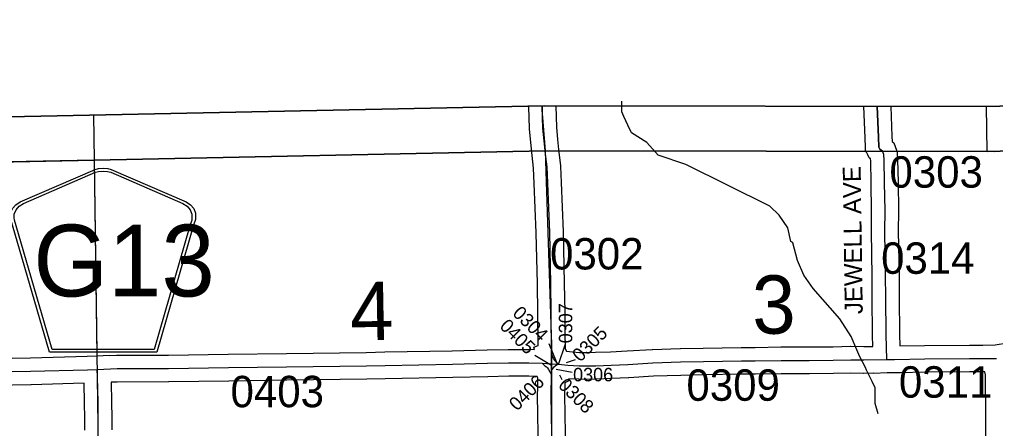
# Model space of a CAD drawing. Extents: x 23.6 to 68.7, y -63 to -29.
# Drawn here: x 40.326 to 42.501, y -34.288 to -33.376 of the extents above; entities that cross this region are included whole.
import ezdxf

# ---------------------------------------------------------------- set-up
doc = ezdxf.new("R2010")
doc.units = 0
for name, color, linetype in [('tdCoClipBndry', 7, 'Continuous'), ('tdCoCoBndry', 7, 'Continuous'), ('tdCoCoBndryPart', 7, 'Continuous'), ('tdCoHydroRiver', 7, 'Continuous'), ('tdCoSecRdNmbr', 7, 'Continuous'), ('tdCoSecRdTxt', 7, 'Continuous'), ('tdCoSecRteBand', 7, 'Continuous'), ('tdCoSecRteCL', 7, 'Continuous'), ('tdCoSectLine', 7, 'Continuous'), ('tdCoSectLinePart', 7, 'Continuous'), ('tdCoSectNmbr', 7, 'Continuous'), ('tdCoShieldCoRte', 7, 'Continuous'), ('tdCoSurfEarth', 7, 'Continuous'), ('tdCoSurfGravel', 7, 'Continuous'), ('tdCoSurfLNO', 7, 'Continuous'), ('tdCoTwpBndryShd', 7, 'Continuous')]:
    doc.layers.add(name, color=color, linetype=linetype)

msp = doc.modelspace()

# ---------------------------------------------------------------- linework, layer by layer
at = {"layer": 'tdCoClipBndry'}
msp.add_lwpolyline([(32.5923, -42.7484), (32.5183, -35.7733), (32.5031, -34.7682), (32.4957, -33.7858), (32.4988, -33.76), (32.5086, -33.7359), (32.5242, -33.7151), (32.5447, -33.699), (32.5687, -33.6888), (32.5944, -33.6851), (36.5353, -33.6387), (37.5451, -33.6329), (39.5046, -33.6092), (41.4955, -33.5687), (42.4818, -33.5704), (43.4945, -33.5446), (44.4809, -33.54), (48.4512, -33.5006), (56.4135, -33.3762)], dxfattribs=at)
at = {"layer": 'tdCoCoBndry'}
for p, q in [((40.4927, -33.6896), (41.4979, -33.6686)), ((41.4979, -33.6686), (40.4927, -33.6896)), ((41.4979, -33.6686), (42.4833, -33.6703)), ((42.4833, -33.6703), (41.4979, -33.6686)), ((42.4833, -33.6703), (42.5122, -33.6696)), ((42.5122, -33.6696), (42.4833, -33.6703)), ((39.5066, -33.7091), (40.4927, -33.6896)), ((40.4927, -33.6896), (39.5066, -33.7091))]:
    msp.add_line(p, q, dxfattribs=at)
for points in [[(56.4135, -33.3762), (48.4512, -33.5006), (44.4809, -33.54), (43.4945, -33.5446), (42.4818, -33.5704), (41.4955, -33.5687), (39.5046, -33.6092)], [(53.4205, -33.5241), (52.424, -33.5401), (51.427, -33.5565), (50.4445, -33.5691), (49.4558, -33.5847), (48.4525, -33.6006), (47.4567, -33.6082), (47.4353, -33.6084), (46.4575, -33.6183), (46.4433, -33.6186), (45.4539, -33.6298), (44.4817, -33.64), (43.495, -33.6446), (42.5119, -33.6696), (42.483, -33.6703), (41.4975, -33.6686), (40.4923, -33.6896), (39.5062, -33.7091)], [(39.5066, -33.7091), (40.4927, -33.6896), (41.4979, -33.6686), (42.4833, -33.6703), (42.5122, -33.6696), (43.4953, -33.6446), (44.482, -33.64), (45.4542, -33.6298), (46.4436, -33.6186), (46.4578, -33.6183), (47.4356, -33.6084), (47.4571, -33.6082), (48.4528, -33.6006), (49.4561, -33.5847), (50.4448, -33.5691), (51.4274, -33.5565), (52.4244, -33.5401), (53.4208, -33.5241)], [(39.5066, -33.7091), (40.4927, -33.6896), (41.4979, -33.6686), (42.4833, -33.6703), (42.5122, -33.6696), (43.4953, -33.6446), (44.482, -33.64), (45.4542, -33.6298), (46.4436, -33.6186), (46.4578, -33.6183), (47.4356, -33.6084), (47.4571, -33.6082), (48.4528, -33.6006), (49.4561, -33.5847), (50.4448, -33.5691), (51.4274, -33.5565), (52.4244, -33.5401), (53.4208, -33.5241)]]:
    msp.add_lwpolyline(points, dxfattribs=at)
at = {"layer": 'tdCoCoBndryPart'}
for points in [[(42.2811, -33.67), (42.483, -33.6703), (42.5119, -33.6696), (43.495, -33.6446), (43.5474, -33.6443)], [(39.7764, -33.7038), (40.4923, -33.6896), (41.4676, -33.6692)], [(41.5279, -33.6687), (42.2132, -33.6699)]]:
    msp.add_lwpolyline(points, dxfattribs=at)
at = {"layer": 'tdCoHydroRiver'}
for points in [[(41.7494, -33.6783), (41.7246, -33.6502), (41.6904, -33.6288), (41.6818, -33.6117), (41.6732, -33.5924), (41.669, -33.5817), (41.6689, -33.5582)], [(42.2399, -34.2555), (42.2334, -34.2319), (42.233, -34.1972), (42.2266, -34.1831), (42.2137, -34.1579), (42.2121, -34.1516), (42.1992, -34.1281), (42.1928, -34.1124), (42.1798, -34.0825), (42.1542, -34.0433), (42.0952, -33.976), (42.0744, -33.9462), (42.0599, -33.9132), (42.05, -33.8738), (42.0453, -33.8707), (42.0386, -33.8407), (42.0194, -33.8125), (41.9987, -33.7922), (41.8116, -33.6993), (41.7494, -33.6783)]]:
    msp.add_lwpolyline(points, dxfattribs=at)
at = {"layer": 'tdCoSecRdNmbr'}
for p, q in [((41.5059, -34.0985), (41.522, -34.1384)), ((41.542, -34.0997), (41.5267, -34.1458)), ((41.4745, -34.1243), (41.5117, -34.1467)), ((41.5645, -34.1345), (41.5444, -34.1416)), ((41.5577, -34.1632), (41.5222, -34.1561)), ((41.5354, -34.179), (41.5303, -34.1691))]:
    msp.add_line(p, q, dxfattribs=at)
at = {"layer": 'tdCoSecRteBand'}
for points in [[(40.2278, -34.1324), (40.3502, -34.1302), (40.4769, -34.1268), (40.4974, -34.126), (40.5271, -34.1244), (40.5272, -34.1249), (40.5277, -34.1249), (40.5424, -34.1243), (40.5429, -34.1243), (40.5434, -34.1243), (40.6579, -34.1241), (40.7914, -34.1221), (40.7914, -34.1221), (40.7914, -34.1221), (40.9209, -34.1204), (40.9209, -34.1204), (40.9209, -34.1204), (41.0991, -34.1181), (41.1401, -34.1172), (41.1402, -34.1172), (41.1403, -34.1172), (41.2908, -34.1144), (41.3684, -34.1125), (41.3684, -34.1125), (41.3685, -34.1125), (41.4156, -34.1114), (41.416, -34.1114), (41.4164, -34.1114), (41.4617, -34.1115), (41.4622, -34.1115), (41.4626, -34.1115), (41.4626, -34.111), (41.4743, -34.1116), (41.4722, -34.1069), (41.4818, -34.1025), (41.4813, -34.0297), (41.4803, -33.9653), (41.4778, -33.8515), (41.4734, -33.7421), (41.472, -33.7072), (41.4689, -33.6796), (41.4689, -33.6795), (41.4689, -33.6795), (41.4681, -33.6725), (41.4657, -33.6499), (41.4656, -33.6497), (41.4656, -33.6495), (41.4629, -33.6209), (41.4628, -33.6199), (41.4628, -33.619), (41.4613, -33.5711), (41.4613, -33.5708), (41.4613, -33.5705), (41.4613, -33.5694)], [(41.5213, -33.5687), (41.5213, -33.5696), (41.5227, -33.6162), (41.5253, -33.6436), (41.5277, -33.666), (41.5285, -33.673), (41.5317, -33.7015), (41.5318, -33.7026), (41.5319, -33.7036), (41.5333, -33.7396), (41.5333, -33.7396), (41.5333, -33.7397), (41.5378, -33.8494), (41.5378, -33.8497), (41.5378, -33.85), (41.5403, -33.9641), (41.5403, -33.9642), (41.5403, -33.9643), (41.5413, -34.0289), (41.5413, -34.0291), (41.5413, -34.0292), (41.5417, -34.092), (41.5422, -34.092), (41.542, -34.1102), (41.5451, -34.1157), (41.5588, -34.1166), (41.5588, -34.1173), (41.5744, -34.1182), (41.5891, -34.1184)], [(41.5891, -34.1184), (41.6097, -34.1179), (41.6436, -34.1167), (41.6807, -34.115), (41.7362, -34.1115), (41.7367, -34.1115), (41.7371, -34.1115), (41.7988, -34.1095), (41.799, -34.1095), (41.7991, -34.1095), (41.8502, -34.1085), (41.8502, -34.1085), (41.8502, -34.1085), (41.9348, -34.107), (41.9351, -34.107), (41.9354, -34.107), (41.9659, -34.107), (42.0234, -34.1061), (42.0236, -34.1061), (42.0239, -34.1061), (42.0861, -34.1061), (42.1395, -34.1056), (42.178, -34.1046), (42.1786, -34.1046), (42.1793, -34.1046), (42.2078, -34.1051), (42.2283, -34.1047), (42.2276, -34.0798), (42.2276, -34.0795), (42.2276, -34.0792), (42.2268, -33.9956), (42.2268, -33.9956), (42.2268, -33.9955), (42.2266, -33.9481), (42.2249, -33.8484), (42.2249, -33.848), (42.2249, -33.8476), (42.2254, -33.8031), (42.2244, -33.7399), (42.2234, -33.6911), (42.2231, -33.6869), (42.2199, -33.6844), (42.2169, -33.678), (42.2147, -33.6733), (42.2121, -33.6679), (42.2118, -33.6618), (42.2108, -33.6399), (42.2108, -33.6398), (42.2108, -33.6397), (42.2081, -33.5699)], [(42.2681, -33.57), (42.2708, -33.6373), (42.2713, -33.6484), (42.275, -33.6514), (42.278, -33.6596), (42.2807, -33.6672), (42.282, -33.6709), (42.2823, -33.6749), (42.2833, -33.6872), (42.2834, -33.6881), (42.2834, -33.689), (42.2844, -33.7388), (42.2844, -33.7389), (42.2844, -33.7389), (42.2853, -33.8026), (42.2854, -33.8029), (42.2854, -33.8033), (42.2849, -33.8478), (42.2866, -33.9473), (42.2866, -33.9474), (42.2866, -33.9476), (42.2868, -33.9952), (42.2876, -34.0784), (42.2882, -34.1036), (42.3432, -34.1026), (42.3434, -34.1026), (42.3435, -34.1026), (42.4436, -34.1019), (42.4437, -34.1019), (42.4438, -34.1019), (42.4733, -34.1018), (42.501, -34.1017), (42.5282, -34.0972)], [(41.483, -34.3432), (41.481, -34.2131), (41.481, -34.2127), (41.481, -34.2123), (41.4812, -34.1977), (41.4814, -34.1752), (41.4799, -34.1723), (41.4797, -34.1722), (41.4611, -34.1715), (41.4166, -34.1714), (41.3699, -34.1725), (41.2922, -34.1744), (41.2921, -34.1744), (41.292, -34.1744), (41.1414, -34.1771), (41.1003, -34.1781), (41.1002, -34.1781), (41.1, -34.1781), (40.9217, -34.1804), (40.7923, -34.1821), (40.6586, -34.1841), (40.6584, -34.1841), (40.6582, -34.1841), (40.5441, -34.1843), (40.5301, -34.1848), (40.5312, -34.2291), (40.5312, -34.2293), (40.5312, -34.2294), (40.5317, -34.2642), (40.5317, -34.2644), (40.5317, -34.2646), (40.5317, -34.2911)], [(42.481, -34.3913), (42.48, -34.2623), (42.479, -34.1683), (42.4779, -34.1618), (42.444, -34.1619), (42.3441, -34.1626), (42.2896, -34.1636), (42.2896, -34.1636), (42.2768, -34.1638), (42.2767, -34.1638), (42.2767, -34.1638), (42.2767, -34.1638), (42.2597, -34.1641), (42.2299, -34.1649), (42.2299, -34.1647), (42.2084, -34.1651), (42.2079, -34.1651), (42.2074, -34.1651), (42.1789, -34.1646), (42.1408, -34.1656), (42.1406, -34.1656), (42.1403, -34.1656), (42.0866, -34.1661), (42.0864, -34.1661), (42.0863, -34.1661), (42.0241, -34.1661), (41.9667, -34.167), (41.9664, -34.167), (41.9662, -34.167), (41.9356, -34.167), (41.8513, -34.1685), (41.8005, -34.1695), (41.7395, -34.1715), (41.6842, -34.1749), (41.684, -34.1749), (41.6837, -34.1749), (41.6462, -34.1766), (41.6461, -34.1766), (41.646, -34.1766), (41.6117, -34.1779), (41.6115, -34.1779), (41.6113, -34.1779), (41.5899, -34.1784), (41.5893, -34.1784), (41.5887, -34.1784), (41.5729, -34.1782), (41.5722, -34.1781), (41.5716, -34.1781), (41.55, -34.1769), (41.552, -34.1806), (41.5413, -34.1862), (41.5413, -34.1874), (41.541, -34.2126), (41.543, -34.3424)], [(40.4717, -34.2914), (40.4717, -34.2648), (40.4712, -34.2304), (40.4701, -34.1871), (40.47, -34.1871), (40.47, -34.187), (40.3517, -34.1902), (40.3516, -34.1902), (40.3515, -34.1902), (40.2289, -34.1924)]]:
    msp.add_lwpolyline(points, dxfattribs=at)
at = {"layer": 'tdCoSecRteCL'}
for p, q in [((41.491, -34.1425), (41.5117, -34.1436)), ((41.5116, -34.1571), (41.5117, -34.1436)), ((41.5117, -34.1436), (41.527, -34.1446)), ((41.5115, -34.168), (41.5116, -34.1571))]:
    msp.add_line(p, q, dxfattribs=at)
for points in [[(41.5119, -34.1217), (41.5113, -34.0294), (41.5103, -33.9648), (41.5078, -33.8506), (41.5034, -33.7409), (41.5019, -33.7049), (41.4987, -33.6763), (41.4979, -33.6692), (41.4955, -33.6467), (41.4928, -33.6181), (41.4913, -33.5702), (41.4913, -33.5688)], [(42.2591, -34.1341), (42.2576, -34.079), (42.2568, -33.9954), (42.2566, -33.9478), (42.2549, -33.8479), (42.2554, -33.803), (42.2544, -33.7394), (42.2534, -33.6896), (42.2524, -33.6772), (42.2497, -33.6696), (42.244, -33.6652), (42.2418, -33.6605), (42.2408, -33.6385), (42.2381, -33.5699)], [(41.5117, -34.1436), (41.5118, -34.1291), (41.5119, -34.1217)], [(41.527, -34.1446), (41.522, -34.1392), (41.5202, -34.1371), (41.5185, -34.1349), (41.5166, -34.1321), (41.5119, -34.1217)], [(42.2591, -34.1341), (42.2762, -34.1338), (42.3437, -34.1326), (42.4439, -34.1319), (42.5034, -34.1317)], [(40.4988, -34.156), (40.5435, -34.1543), (40.6582, -34.1541), (40.7918, -34.1521), (40.9213, -34.1504), (41.0996, -34.1481), (41.1408, -34.1472), (41.2915, -34.1444), (41.3692, -34.1425), (41.4163, -34.1414), (41.4617, -34.1415), (41.491, -34.1425)], [(41.491, -34.1425), (41.4973, -34.1478), (41.5005, -34.1505), (41.5027, -34.1528), (41.5052, -34.156), (41.5115, -34.168)], [(41.527, -34.1446), (41.5211, -34.1479), (41.519, -34.1499), (41.5163, -34.1521), (41.5116, -34.1571)], [(41.527, -34.1446), (41.548, -34.1467), (41.5733, -34.1482), (41.5892, -34.1484), (41.6106, -34.1479), (41.6449, -34.1467), (41.6823, -34.1449), (41.7381, -34.1415), (41.7997, -34.1395), (41.8508, -34.1385), (41.9354, -34.137), (41.9662, -34.137), (42.0239, -34.1361), (42.0863, -34.1361), (42.14, -34.1356), (42.1788, -34.1346), (42.2079, -34.1351), (42.2591, -34.1341)], [(39.7543, -34.1736), (39.852, -34.1706), (39.9041, -34.1701), (40.0732, -34.1654), (40.2283, -34.1624), (40.3509, -34.1602), (40.4779, -34.1568), (40.4988, -34.156)], [(40.5017, -34.2914), (40.5017, -34.2646), (40.5012, -34.2298), (40.4998, -34.173), (40.4988, -34.156)], [(41.5141, -34.6125), (41.513, -34.4972), (41.5137, -34.4504), (41.513, -34.3428), (41.511, -34.2126), (41.5115, -34.168)]]:
    msp.add_lwpolyline(points, dxfattribs=at)
at = {"layer": 'tdCoSectLine'}
for points in [[(41.4912, -33.5688), (41.4914, -33.5855), (41.4975, -33.6686)], [(42.483, -33.6703), (42.4817, -33.5704)], [(40.4911, -33.5891), (40.4923, -33.6896)], [(40.4923, -33.6896), (41.4975, -33.6686)], [(41.4975, -33.6686), (41.5116, -34.1017), (41.5108, -34.6434)], [(41.4975, -33.6686), (42.483, -33.6703)], [(42.483, -33.6703), (42.5119, -33.6696)], [(39.5062, -33.7091), (40.4923, -33.6896)], [(40.4923, -33.6896), (40.5062, -34.6569)]]:
    msp.add_lwpolyline(points, dxfattribs=at)
at = {"layer": 'tdCoSectLinePart'}
for points in [[(42.483, -33.6703), (42.4817, -33.5704)], [(40.4911, -33.5891), (40.4923, -33.6896)], [(40.4923, -33.6896), (41.4676, -33.6692)], [(41.5279, -33.6687), (42.2132, -33.6699)], [(42.2811, -33.67), (42.483, -33.6703)], [(42.483, -33.6703), (42.5119, -33.6696)], [(39.7764, -33.7038), (40.4923, -33.6896)], [(40.4923, -33.6896), (40.4986, -34.1257)]]:
    msp.add_lwpolyline(points, dxfattribs=at)
at = {"layer": 'tdCoShieldCoRte'}
for points in [[(40.3926, -34.1178), (40.3107, -33.8349), (40.3068, -33.8218), (40.3061, -33.8159), (40.3061, -33.808), (40.3103, -33.7977), (40.3176, -33.7892), (40.3272, -33.7826), (40.4945, -33.7102), (40.502, -33.7086), (40.5124, -33.7077), (40.5228, -33.7086), (40.5303, -33.7102), (40.6976, -33.7826), (40.7072, -33.7892), (40.7145, -33.7977), (40.7187, -33.808), (40.7187, -33.8159), (40.718, -33.8218), (40.7141, -33.8349), (40.6322, -34.1178)], [(40.3985, -34.1115), (40.3188, -33.8362), (40.3151, -33.8236), (40.3144, -33.8179), (40.3144, -33.8104), (40.3184, -33.8005), (40.3254, -33.7924), (40.3346, -33.786), (40.4952, -33.7165), (40.5024, -33.7149), (40.5124, -33.7141), (40.5224, -33.7149), (40.5296, -33.7165), (40.6902, -33.786), (40.6994, -33.7924), (40.7064, -33.8005), (40.7105, -33.8104), (40.7105, -33.8179), (40.7098, -33.8236), (40.706, -33.8362), (40.6263, -34.1115)]]:
    msp.add_lwpolyline(points, close=True, dxfattribs=at)
at = {"layer": 'tdCoSurfEarth'}
msp.add_lwpolyline([(42.2381, -33.5699), (42.2408, -33.6385), (42.2418, -33.6605), (42.244, -33.6652), (42.2497, -33.6696)], dxfattribs=at)
at = {"layer": 'tdCoSurfGravel'}
for points in [[(41.4979, -33.6692), (41.4955, -33.6467), (41.4928, -33.6181), (41.4913, -33.5702), (41.4913, -33.5688)], [(41.5118, -34.1291), (41.5119, -34.1217), (41.5113, -34.0294), (41.5103, -33.9648), (41.5078, -33.8506), (41.5034, -33.7409), (41.5019, -33.7049), (41.4987, -33.6763), (41.4979, -33.6692)], [(42.2591, -34.1341), (42.2576, -34.079), (42.2568, -33.9954), (42.2566, -33.9478), (42.2549, -33.8479), (42.2554, -33.803), (42.2544, -33.7394), (42.2534, -33.6896), (42.2524, -33.6772), (42.2497, -33.6696)], [(40.2283, -34.1624), (40.3509, -34.1602), (40.4779, -34.1568), (40.4988, -34.156), (40.5435, -34.1543), (40.6582, -34.1541), (40.7918, -34.1521), (40.9213, -34.1504), (41.0996, -34.1481), (41.1408, -34.1472), (41.2915, -34.1444), (41.3692, -34.1425), (41.4163, -34.1414), (41.4617, -34.1415), (41.491, -34.1425), (41.5117, -34.1436), (41.527, -34.1446), (41.548, -34.1467), (41.5733, -34.1482), (41.5892, -34.1484), (41.6106, -34.1479), (41.6449, -34.1467), (41.6823, -34.1449), (41.7381, -34.1415), (41.7997, -34.1395), (41.8508, -34.1385), (41.9354, -34.137), (41.9662, -34.137), (42.0239, -34.1361), (42.0863, -34.1361), (42.14, -34.1356), (42.1788, -34.1346), (42.2079, -34.1351), (42.2591, -34.1341), (42.2762, -34.1338), (42.3437, -34.1326), (42.4439, -34.1319), (42.5034, -34.1317)], [(41.5116, -34.1571), (41.5117, -34.1436), (41.5118, -34.1291)], [(41.527, -34.1446), (41.522, -34.1392), (41.5202, -34.1371), (41.5185, -34.1349), (41.5166, -34.1321), (41.5119, -34.1217)], [(41.491, -34.1425), (41.4973, -34.1478), (41.5005, -34.1505), (41.5027, -34.1528), (41.5052, -34.156), (41.5115, -34.168)], [(41.527, -34.1446), (41.5211, -34.1479), (41.519, -34.1499), (41.5163, -34.1521), (41.5116, -34.1571)], [(40.5069, -34.6726), (40.5061, -34.639), (40.5054, -34.5645), (40.5052, -34.5246), (40.5045, -34.4866), (40.5035, -34.421), (40.5031, -34.3602), (40.5017, -34.2914), (40.5017, -34.2646), (40.5012, -34.2298), (40.4998, -34.173), (40.4988, -34.156)], [(41.5141, -34.6141), (41.5141, -34.6125), (41.513, -34.4972), (41.5137, -34.4504), (41.513, -34.3428), (41.511, -34.2126), (41.5115, -34.168), (41.5116, -34.1571)]]:
    msp.add_lwpolyline(points, dxfattribs=at)
at = {"layer": 'tdCoSurfLNO'}
msp.add_line((42.2497, -33.6696), (42.4996, -33.6704), dxfattribs=at)
at = {"layer": 'tdCoTwpBndryShd'}
msp.add_lwpolyline([(39.5062, -33.7091), (40.4923, -33.6896), (41.4975, -33.6686), (42.483, -33.6703), (42.5119, -33.6696), (43.495, -33.6446), (44.4817, -33.64), (45.4539, -33.6298), (46.4433, -33.6186), (46.4575, -33.6183), (47.4353, -33.6084), (47.4567, -33.6082), (48.4525, -33.6006), (49.4558, -33.5847), (50.4445, -33.5691), (51.427, -33.5565), (52.424, -33.5401), (53.4205, -33.5241)], dxfattribs=at)

# ---------------------------------------------------------------- texts
at = {"layer": 'tdCoSecRdNmbr'}
for s, height, rotation, p in [('0303', 0.07, 0.0324, (42.2652, -33.7511)), ('0302', 0.07, 0.0324, (41.5087, -33.9334)), ('0314', 0.07, 0.033, (42.2466, -33.9431)), ('0304', 0.03, 315.0315, (41.4231, -34.0331)), ('0307', 0.03, 90.0306, (41.5582, -34.0979)), ('0405', 0.03, 315.0315, (41.3944, -34.0618)), ('0305', 0.03, 45.0314, (41.5761, -34.1413)), ('0306', 0.03, 0.0324, (41.56, -34.1827)), ('0311', 0.07, 0.033, (42.2863, -34.2191)), ('0403', 0.07, 0.0319, (40.7965, -34.2405)), ('0406', 0.03, 45.0313, (41.4352, -34.2502)), ('0309', 0.07, 0.0326, (41.8127, -34.2261)), ('0308', 0.03, 315.0316, (41.5248, -34.1936))]:
    msp.add_text(s, height=height, rotation=rotation, dxfattribs=at).set_placement(p)
at = {"layer": 'tdCoSecRdTxt'}
msp.add_text('JEWELL AVE', height=0.04, rotation=90.817, dxfattribs=at).set_placement((42.2057, -34.0326))
at = {"layer": 'tdCoSectNmbr'}
for s, rotation, p in [('3', 1.0327, (41.9601, -34.0774)), ('4', 1.032, (41.0638, -34.092))]:
    msp.add_text(s, height=0.13, rotation=rotation, dxfattribs=at).set_placement(p)
at = {"layer": 'tdCoShieldCoRte'}
msp.add_text('G13', height=0.16, dxfattribs=at).set_placement((40.3569, -33.9935))

doc.saveas('drawing.dxf')
